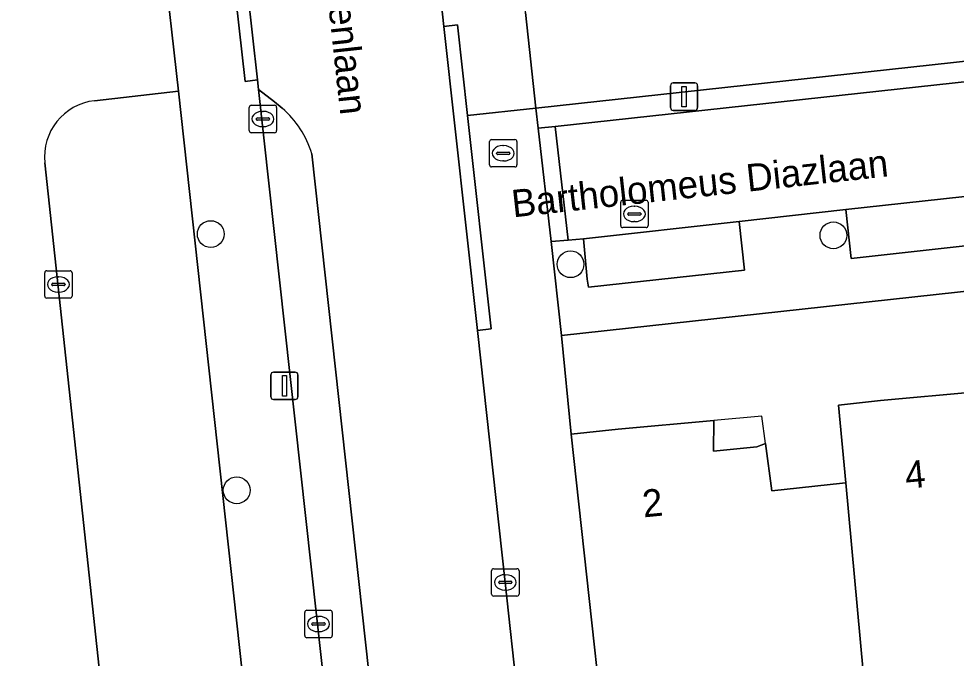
# Model space of a CAD drawing. Extents: x 161248 to 161848, y 384871 to 385383.
# Drawn here: x 161322.86 to 161357.1, y 385137.66 to 385161.04 of the extents above; entities that cross this region are included whole.
import ezdxf

# ---------------------------------------------------------------- set-up
doc = ezdxf.new("R2010")
doc.units = 0
for name, color, linetype in [('IMGEO_Boom', 7, 'Continuous'), ('IMGEO_Erf', 7, 'Continuous'), ('IMGEO_Kolk', 7, 'Continuous'), ('IMGEO_Lichtmast', 7, 'Continuous'), ('IMGEO_Openbare_ruimte_label', 7, 'Continuous'), ('IMGEO_Pand', 7, 'Continuous'), ('IMGEO_Pand_nummerreeks', 7, 'Continuous'), ('IMGEO_Pand_overbouw', 7, 'Continuous'), ('IMGEO_Parkeervlak_open', 7, 'Continuous'), ('IMGEO_Rijbaan_lokaal_open', 7, 'Continuous'), ('IMGEO_Rioolput', 7, 'Continuous'), ('IMGEO_Voetpad_open', 7, 'Continuous')]:
    doc.layers.add(name, color=color, linetype=linetype)

msp = doc.modelspace()

# ---------------------------------------------------------------- linework, layer by layer
at = {"layer": 'IMGEO_Boom'}
for centre in [(161329.874, 385153.167), (161352.617, 385153.12), (161343.016, 385152.063), (161330.823, 385143.801)]:
    msp.add_circle(centre, 0.489, dxfattribs=at)
at = {"layer": 'IMGEO_Erf'}
for points in [[(161341.369, 385161.26), (161341.751, 385157.774), (161414.901, 385165.791)], [(161390.866, 385154.733), (161342.683, 385149.46), (161343.041, 385145.85), (161344.756, 385146.031), (161348.252, 385146.352), (161348.234, 385145.232), (161349.816, 385145.395), (161350.135, 385145.517), (161350.369, 385143.783), (161352.955, 385144.066), (161353.067, 385144.078), (161352.805, 385146.916), (161354.342, 385147.087), (161357.835, 385147.394)]]:
    msp.add_lwpolyline(points, dxfattribs=at)
at = {"layer": 'IMGEO_Kolk'}
for p, q in [((161331.279, 385156.946), (161331.279, 385157.798)), ((161331.354, 385157.872), (161332.206, 385157.872)), ((161332.28, 385157.798), (161332.28, 385156.946)), ((161331.581, 385157.415), (161331.979, 385157.415)), ((161331.767, 385157.652), (161331.792, 385157.652)), ((161331.538, 385157.366), (161331.538, 385157.378)), ((161331.976, 385157.329), (161331.578, 385157.329)), ((161331.79, 385157.092), (161331.765, 385157.092)), ((161332.022, 385157.378), (161332.022, 385157.366)), ((161332.206, 385156.872), (161331.354, 385156.872)), ((161344.847, 385153.475), (161344.847, 385154.327)), ((161344.922, 385154.401), (161345.774, 385154.401)), ((161345.848, 385154.327), (161345.848, 385153.475)), ((161345.335, 385154.181), (161345.36, 385154.181)), ((161345.106, 385153.895), (161345.106, 385153.907)), ((161345.544, 385153.858), (161345.146, 385153.858)), ((161345.149, 385153.944), (161345.547, 385153.944)), ((161345.59, 385153.907), (161345.59, 385153.895)), ((161345.774, 385153.401), (161344.922, 385153.401)), ((161345.358, 385153.621), (161345.333, 385153.621)), ((161323.809, 385150.9), (161323.809, 385151.752)), ((161323.884, 385151.826), (161324.736, 385151.826)), ((161324.297, 385151.606), (161324.322, 385151.606)), ((161324.81, 385151.752), (161324.81, 385150.9)), ((161324.068, 385151.32), (161324.068, 385151.332)), ((161324.506, 385151.283), (161324.108, 385151.283)), ((161324.111, 385151.369), (161324.509, 385151.369)), ((161324.552, 385151.332), (161324.552, 385151.32)), ((161324.32, 385151.046), (161324.295, 385151.046)), ((161324.736, 385150.826), (161323.884, 385150.826)), ((161340.133, 385140.009), (161340.133, 385140.861)), ((161340.208, 385140.935), (161341.06, 385140.935)), ((161340.621, 385140.715), (161340.646, 385140.715)), ((161341.134, 385140.861), (161341.134, 385140.009)), ((161340.392, 385140.429), (161340.392, 385140.441)), ((161340.83, 385140.392), (161340.432, 385140.392)), ((161340.435, 385140.478), (161340.833, 385140.478)), ((161340.876, 385140.441), (161340.876, 385140.429)), ((161340.644, 385140.155), (161340.619, 385140.155)), ((161341.06, 385139.935), (161340.208, 385139.935)), ((161333.309, 385138.488), (161333.309, 385139.34)), ((161333.384, 385139.414), (161334.236, 385139.414)), ((161334.31, 385139.34), (161334.31, 385138.488)), ((161333.568, 385138.908), (161333.568, 385138.92)), ((161333.611, 385138.957), (161334.009, 385138.957)), ((161333.797, 385139.194), (161333.822, 385139.194)), ((161334.052, 385138.92), (161334.052, 385138.908)), ((161334.006, 385138.871), (161333.608, 385138.871)), ((161333.82, 385138.634), (161333.795, 385138.634)), ((161334.236, 385138.414), (161333.384, 385138.414))]:
    msp.add_line(p, q, dxfattribs=at)
for points in [[(161331.279, 385156.946), (161331.279, 385157.798)], [(161331.354, 385157.872), (161332.206, 385157.872)], [(161332.28, 385157.798), (161332.28, 385156.946)], [(161332.206, 385156.872), (161331.354, 385156.872)], [(161344.847, 385153.475), (161344.847, 385154.327)], [(161344.922, 385154.401), (161345.774, 385154.401)], [(161345.848, 385154.327), (161345.848, 385153.475)], [(161345.774, 385153.401), (161344.922, 385153.401)], [(161323.809, 385150.9), (161323.809, 385151.752)], [(161323.884, 385151.826), (161324.736, 385151.826)], [(161324.81, 385151.752), (161324.81, 385150.9)], [(161324.736, 385150.826), (161323.884, 385150.826)], [(161340.133, 385140.009), (161340.133, 385140.861)], [(161340.208, 385140.935), (161341.06, 385140.935)], [(161341.134, 385140.861), (161341.134, 385140.009)], [(161341.06, 385139.935), (161340.208, 385139.935)], [(161333.309, 385138.488), (161333.309, 385139.34)], [(161333.384, 385139.414), (161334.236, 385139.414)], [(161334.31, 385139.34), (161334.31, 385138.488)], [(161334.236, 385138.414), (161333.384, 385138.414)]]:
    msp.add_lwpolyline(points, dxfattribs=at)
for centre, radius, start, end in [((161331.356, 385157.796), 0.0765, 91.552, 178.448), ((161331.356, 385157.796), 0.0765, 91.552, 178.448), ((161332.204, 385157.796), 0.0765, 1.552, 88.448), ((161332.204, 385157.796), 0.0765, 1.552, 88.448), ((161331.578, 385157.375), 0.0403, 85.8775, 175.7526), ((161331.983, 385157.377), 0.0386, 1.7309, 96.639), ((161331.575, 385157.365), 0.0366, 178.938, 274.7102), ((161331.979, 385157.372), 0.043, 264.8664, 352.4533), ((161331.356, 385156.948), 0.0765, 181.552, 268.448), ((161331.356, 385156.948), 0.0765, 181.552, 268.448), ((161332.204, 385156.948), 0.0765, 271.552, 358.448), ((161332.204, 385156.948), 0.0765, 271.552, 358.448), ((161344.924, 385154.325), 0.0765, 91.552, 178.448), ((161344.924, 385154.325), 0.0765, 91.552, 178.448), ((161345.772, 385154.325), 0.0765, 1.552, 88.448), ((161345.772, 385154.325), 0.0765, 1.552, 88.448), ((161345.146, 385153.904), 0.0403, 85.8775, 175.7526), ((161345.143, 385153.894), 0.0366, 178.938, 274.7102), ((161345.547, 385153.901), 0.043, 264.8664, 352.4533), ((161345.551, 385153.906), 0.0386, 1.7309, 96.639), ((161344.924, 385153.477), 0.0765, 181.552, 268.448), ((161344.924, 385153.477), 0.0765, 181.552, 268.448), ((161345.772, 385153.477), 0.0765, 271.552, 358.448), ((161345.772, 385153.477), 0.0765, 271.552, 358.448), ((161323.886, 385151.75), 0.0765, 91.552, 178.448), ((161323.886, 385151.75), 0.0765, 91.552, 178.448), ((161324.734, 385151.75), 0.0765, 1.552, 88.448), ((161324.734, 385151.75), 0.0765, 1.552, 88.448), ((161324.108, 385151.329), 0.0403, 85.8775, 175.7526), ((161324.105, 385151.319), 0.0366, 178.938, 274.7102), ((161324.509, 385151.326), 0.043, 264.8664, 352.4533), ((161324.513, 385151.331), 0.0386, 1.7309, 96.639), ((161323.886, 385150.902), 0.0765, 181.552, 268.448), ((161323.886, 385150.902), 0.0765, 181.552, 268.448), ((161324.734, 385150.902), 0.0765, 271.552, 358.448), ((161324.734, 385150.902), 0.0765, 271.552, 358.448), ((161340.21, 385140.859), 0.0765, 91.552, 178.448), ((161340.21, 385140.859), 0.0765, 91.552, 178.448), ((161341.058, 385140.859), 0.0765, 1.552, 88.448), ((161341.058, 385140.859), 0.0765, 1.552, 88.448), ((161340.432, 385140.438), 0.0403, 85.8775, 175.7526), ((161340.429, 385140.428), 0.0366, 178.938, 274.7102), ((161340.833, 385140.435), 0.043, 264.8664, 352.4533), ((161340.837, 385140.44), 0.0386, 1.7309, 96.639), ((161340.21, 385140.011), 0.0765, 181.552, 268.448), ((161340.21, 385140.011), 0.0765, 181.552, 268.448), ((161341.058, 385140.011), 0.0765, 271.552, 358.448), ((161341.058, 385140.011), 0.0765, 271.552, 358.448), ((161333.386, 385139.338), 0.0765, 91.552, 178.448), ((161333.386, 385139.338), 0.0765, 91.552, 178.448), ((161334.234, 385139.338), 0.0765, 1.552, 88.448), ((161334.234, 385139.338), 0.0765, 1.552, 88.448), ((161333.608, 385138.917), 0.0403, 85.8775, 175.7526), ((161334.013, 385138.919), 0.0386, 1.7309, 96.639), ((161333.605, 385138.907), 0.0366, 178.938, 274.7102), ((161334.009, 385138.914), 0.043, 264.8664, 352.4533), ((161333.386, 385138.49), 0.0765, 181.552, 268.448), ((161333.386, 385138.49), 0.0765, 181.552, 268.448), ((161334.234, 385138.49), 0.0765, 271.552, 358.448), ((161334.234, 385138.49), 0.0765, 271.552, 358.448)]:
    msp.add_arc(centre, radius, start, end, dxfattribs=at)
for centre, major_axis, ratio, start_param, end_param in [((161331.766, 385157.372), (-0.387, 0.002), 0.722429, 4.712389, 7.853982), ((161331.791, 385157.372), (-0.39, 0.002), 0.717154, 1.570796, 4.712389), ((161345.334, 385153.901), (-0.387, 0.002), 0.722429, 4.712389, 7.853982), ((161345.359, 385153.901), (-0.39, 0.002), 0.717154, 1.570796, 4.712389), ((161324.296, 385151.326), (-0.387, 0.002), 0.722429, 4.712389, 7.853982), ((161324.321, 385151.326), (-0.39, 0.002), 0.717154, 1.570796, 4.712389), ((161340.62, 385140.435), (-0.387, 0.002), 0.722429, 4.712389, 7.853982), ((161340.645, 385140.435), (-0.39, 0.002), 0.717154, 1.570796, 4.712389), ((161333.796, 385138.914), (-0.387, 0.002), 0.722429, 4.712389, 7.853982), ((161333.821, 385138.914), (-0.39, 0.002), 0.717154, 1.570796, 4.712389)]:
    msp.add_ellipse(centre, major_axis=major_axis, ratio=ratio, start_param=start_param, end_param=end_param, dxfattribs=at)
at = {"layer": 'IMGEO_Lichtmast'}
for p, q in [((161346.665, 385157.789), (161346.665, 385158.589)), ((161346.665, 385158.589), (161346.665, 385157.789)), ((161346.765, 385158.689), (161347.555, 385158.689)), ((161347.555, 385158.689), (161346.765, 385158.689)), ((161347.655, 385158.589), (161347.655, 385157.789)), ((161347.655, 385157.789), (161347.655, 385158.589)), ((161347.555, 385157.689), (161346.765, 385157.689)), ((161346.765, 385157.689), (161347.555, 385157.689)), ((161332.07, 385147.219), (161332.07, 385148.019)), ((161332.07, 385148.019), (161332.07, 385147.219)), ((161332.17, 385148.119), (161332.96, 385148.119)), ((161332.96, 385148.119), (161332.17, 385148.119)), ((161333.06, 385148.019), (161333.06, 385147.219)), ((161333.06, 385147.219), (161333.06, 385148.019)), ((161332.96, 385147.119), (161332.17, 385147.119)), ((161332.17, 385147.119), (161332.96, 385147.119))]:
    msp.add_line(p, q, dxfattribs=at)
for points in [[(161347.085, 385158.564), (161347.235, 385158.564), (161347.235, 385157.814), (161347.085, 385157.814), (161347.085, 385158.564)], [(161332.49, 385147.994), (161332.64, 385147.994), (161332.64, 385147.244), (161332.49, 385147.244), (161332.49, 385147.994)]]:
    msp.add_lwpolyline(points, dxfattribs=at)
for centre, start, end in [((161346.765, 385158.589), 90, 180), ((161346.765, 385158.589), 90, 180), ((161347.555, 385158.589), 0, 90), ((161347.555, 385158.589), 360, 90), ((161346.765, 385157.789), 180, 270), ((161346.765, 385157.789), 180, 270), ((161347.555, 385157.789), 270, 0), ((161347.555, 385157.789), 270, 0), ((161332.17, 385148.019), 90, 180), ((161332.17, 385148.019), 90, 180), ((161332.96, 385148.019), 0, 90), ((161332.96, 385148.019), 360, 90), ((161332.17, 385147.219), 180, 270), ((161332.17, 385147.219), 180, 270), ((161332.96, 385147.219), 270, 0), ((161332.96, 385147.219), 270, 0)]:
    msp.add_arc(centre, 0.1, start, end, dxfattribs=at)
at = {"layer": 'IMGEO_Pand'}
for points in [[(161362.641, 385145.129), (161362.528, 385145.117), (161362.405, 385145.104), (161360.063, 385144.853), (161359.956, 385144.842), (161359.719, 385146.576), (161359.401, 385146.46), (161357.818, 385146.288), (161357.835, 385147.394), (161354.342, 385147.087), (161352.805, 385146.916), (161353.067, 385144.078), (161353.706, 385137.173), (161354.424, 385130.587), (161359.038, 385131.08), (161358.314, 385137.68), (161363.284, 385138.226)], [(161353.067, 385144.078), (161352.955, 385144.066), (161350.369, 385143.783), (161350.135, 385145.517), (161349.816, 385145.395), (161348.234, 385145.232), (161348.252, 385146.352), (161344.756, 385146.031), (161343.041, 385145.85), (161344.83, 385129.508), (161349.454, 385130.026), (161348.735, 385136.627), (161353.706, 385137.173)]]:
    msp.add_lwpolyline(points, close=True, dxfattribs=at)
at = {"layer": 'IMGEO_Pand_overbouw'}
msp.add_lwpolyline([(161350.001, 385146.513), (161348.252, 385146.352), (161348.234, 385145.232), (161349.816, 385145.395), (161350.135, 385145.517)], close=True, dxfattribs=at)
at = {"layer": 'IMGEO_Parkeervlak_open'}
for points in [[(161332.485, 385157.764), (161332.208, 385158.002), (161331.619, 385158.449), (161340.643, 385076.62), (161340.884, 385076.763), (161341.199, 385076.965), (161341.425, 385077.136)], [(161328.7, 385158.391), (161325.63, 385158.041)], [(161334.195, 385075.901), (161337.698, 385076.275), (161328.7, 385158.391)], [(161342.081, 385078.123), (161336.633, 385128.156), (161333.566, 385156.104)], [(161323.818, 385155.771), (161332.231, 385077.462)]]:
    msp.add_lwpolyline(points, dxfattribs=at)
for points in [[(161358.759, 385154.69), (161353.072, 385154.067), (161353.26, 385152.27), (161358.961, 385152.901)], [(161343.487, 385152.997), (161343.624, 385151.522), (161343.67, 385151.227), (161349.364, 385151.844), (161349.169, 385153.631)]]:
    msp.add_lwpolyline(points, close=True, dxfattribs=at)
for centre, radius, start, end in [((161325.863, 385155.996), 2.058, 96.5151, 186.2885), ((161330.186, 385155.085), 3.53, 16.7761, 49.3686)]:
    msp.add_arc(centre, radius, start, end, dxfattribs=at)
at = {"layer": 'IMGEO_Rijbaan_lokaal_open'}
for points in [[(161345.081, 385099.589), (161343.794, 385111.449), (161342.886, 385119.72), (161340.632, 385140.435), (161339.619, 385149.644), (161338.388, 385160.759), (161337.994, 385164.378), (161331.038, 385163.711), (161331.58, 385158.8), (161331.619, 385158.449), (161332.208, 385158.002), (161332.485, 385157.764)], [(161325.63, 385158.041), (161328.7, 385158.391), (161328.129, 385163.466), (161312.135, 385161.71)], [(161395.989, 385162.959), (161342.455, 385157.097), (161342.934, 385152.944), (161343.487, 385152.997), (161349.169, 385153.631), (161353.072, 385154.067), (161358.759, 385154.69), (161362.66, 385155.108), (161368.344, 385155.738), (161372.231, 385156.162), (161377.912, 385156.775), (161381.825, 385157.219), (161387.494, 385157.833), (161392.01, 385158.338), (161396.837, 385114.227)], [(161333.566, 385156.104), (161336.633, 385128.156), (161342.081, 385078.123)], [(161332.231, 385077.462), (161323.818, 385155.771)]]:
    msp.add_lwpolyline(points, dxfattribs=at)
msp.add_lwpolyline([(161342.455, 385157.097), (161341.838, 385157.038), (161342.306, 385152.893), (161342.934, 385152.944)], close=True, dxfattribs=at)
for centre, radius, start, end in [((161325.863, 385155.996), 2.058, 96.5151, 186.2885), ((161330.186, 385155.085), 3.53, 16.7761, 49.3686)]:
    msp.add_arc(centre, radius, start, end, dxfattribs=at)
at = {"layer": 'IMGEO_Rioolput'}
for p, q in [((161340.058, 385155.693), (161340.058, 385156.545)), ((161340.133, 385156.619), (161340.985, 385156.619)), ((161340.546, 385156.399), (161340.571, 385156.399)), ((161341.059, 385156.545), (161341.059, 385155.693)), ((161340.317, 385156.113), (161340.317, 385156.125)), ((161340.755, 385156.076), (161340.357, 385156.076)), ((161340.36, 385156.162), (161340.758, 385156.162)), ((161340.801, 385156.125), (161340.801, 385156.113)), ((161340.569, 385155.839), (161340.544, 385155.839)), ((161340.985, 385155.619), (161340.133, 385155.619))]:
    msp.add_line(p, q, dxfattribs=at)
for points in [[(161340.058, 385155.693), (161340.058, 385156.545)], [(161340.133, 385156.619), (161340.985, 385156.619)], [(161341.059, 385156.545), (161341.059, 385155.693)], [(161340.985, 385155.619), (161340.133, 385155.619)]]:
    msp.add_lwpolyline(points, dxfattribs=at)
for centre, radius, start, end in [((161340.135, 385156.543), 0.0765, 91.552, 178.448), ((161340.135, 385156.543), 0.0765, 91.552, 178.448), ((161340.983, 385156.543), 0.0765, 1.552, 88.448), ((161340.983, 385156.543), 0.0765, 1.552, 88.448), ((161340.357, 385156.122), 0.0403, 85.8775, 175.7526), ((161340.354, 385156.112), 0.0366, 178.938, 274.7102), ((161340.758, 385156.119), 0.043, 264.8664, 352.4533), ((161340.762, 385156.124), 0.0386, 1.7309, 96.639), ((161340.135, 385155.695), 0.0765, 181.552, 268.448), ((161340.135, 385155.695), 0.0765, 181.552, 268.448), ((161340.983, 385155.695), 0.0765, 271.552, 358.448), ((161340.983, 385155.695), 0.0765, 271.552, 358.448)]:
    msp.add_arc(centre, radius, start, end, dxfattribs=at)
for centre, major_axis, ratio, start_param, end_param in [((161340.545, 385156.119), (-0.387, 0.002), 0.722429, 4.712389, 7.853982), ((161340.57, 385156.119), (-0.39, 0.002), 0.717154, 1.570796, 4.712389)]:
    msp.add_ellipse(centre, major_axis=major_axis, ratio=ratio, start_param=start_param, end_param=end_param, dxfattribs=at)
at = {"layer": 'IMGEO_Voetpad_open'}
for points in [[(161333.767, 385202.749), (161334.197, 385198.828), (161334.986, 385192.138), (161335.96, 385183.113), (161336.864, 385183.211), (161337.461, 385177.673), (161336.557, 385177.575), (161336.692, 385176.326), (161337.994, 385164.378), (161338.388, 385160.759), (161338.884, 385160.814), (161339.251, 385157.497), (161341.751, 385157.774), (161341.369, 385161.26), (161339.547, 385177.756), (161337.996, 385192.452), (161337.042, 385201.126)], [(161414.901, 385165.791), (161341.751, 385157.774), (161341.838, 385157.038), (161342.455, 385157.097), (161395.989, 385162.959)], [(161343.678, 385049.095), (161341.217, 385071.409), (161341.195, 385071.608), (161340.694, 385071.554), (161340.168, 385076.316), (161340.67, 385076.371), (161340.643, 385076.62), (161331.619, 385158.449), (161331.58, 385158.8), (161331.129, 385158.749), (161330.574, 385163.733), (161328.129, 385163.466), (161328.7, 385158.391), (161337.698, 385076.275), (161338.273, 385071.053), (161327.126, 385070.008), (161326.877, 385072.057)], [(161358.961, 385152.901), (161353.26, 385152.27), (161353.072, 385154.067), (161349.169, 385153.631), (161349.364, 385151.844), (161343.67, 385151.227), (161343.624, 385151.522), (161343.487, 385152.997), (161342.934, 385152.944), (161342.306, 385152.893), (161342.683, 385149.46), (161390.866, 385154.733)]]:
    msp.add_lwpolyline(points, dxfattribs=at)
for points in [[(161327.141, 385199.049), (161326.646, 385198.993), (161330.574, 385163.733), (161331.129, 385158.749), (161331.58, 385158.8), (161331.038, 385163.711)], [(161338.388, 385160.759), (161339.619, 385149.644), (161340.115, 385149.699), (161339.251, 385157.497), (161338.884, 385160.814)], [(161343.041, 385145.85), (161342.683, 385149.46), (161342.306, 385152.893), (161341.838, 385157.038), (161341.751, 385157.774), (161339.251, 385157.497), (161340.115, 385149.699), (161339.619, 385149.644), (161340.632, 385140.435), (161342.886, 385119.72), (161343.794, 385111.449), (161344.291, 385111.502), (161344.61, 385108.563), (161347.116, 385108.799), (161347.043, 385109.527), (161346.621, 385113.155), (161344.83, 385129.508)]]:
    msp.add_lwpolyline(points, close=True, dxfattribs=at)

# ---------------------------------------------------------------- texts
at = {"layer": 'IMGEO_Openbare_ruimte_label'}
for s, rotation, p in [('Amundsenlaan', 276.2579, (161333.64, 385166.357)), ('Bartholomeus Diazlaan', 6.2579, (161340.919, 385153.774))]:
    msp.add_text(s, height=1, rotation=rotation, dxfattribs=at).set_placement(p)
at = {"layer": 'IMGEO_Pand_nummerreeks'}
for s, rotation, p in [('4', 5.4546, (161355.275, 385143.855)), ('2', 5.5004, (161345.685, 385142.809))]:
    msp.add_text(s, height=1, rotation=rotation, dxfattribs=at).set_placement(p)

doc.saveas('drawing.dxf')
